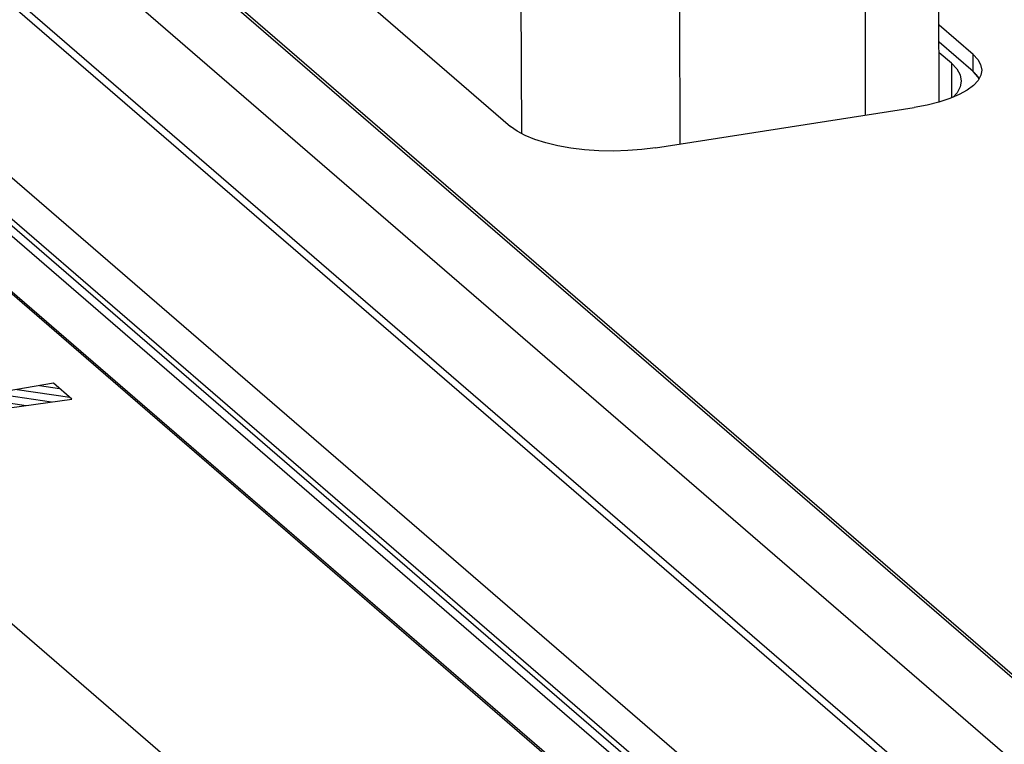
# Model space of a CAD drawing. Header units: millimetres. Extents: x -2579 to 1363, y -329 to 2298.
# Tile 260 of 280: x 1150 to 1164, y 1191 to 1201. Entities that reach past the tile are written whole.
import ezdxf

# ---------------------------------------------------------------- set-up
doc = ezdxf.new("R2010")
doc.units = ezdxf.units.MM
doc.header["$LTSCALE"] = 30.734
doc.layers.get('0').update_dxf_attribs({"linetype": 'CONTINUOUS'})

msp = doc.modelspace()

# ---------------------------------------------------------------- linework, layer by layer
at = {"color": 2}
for p, q in [((1167.169, 1186.38), (1135.997, 1213.29)), ((1167.602, 1187.478), (1138.453, 1212.643)), ((1135.882, 1211.051), (1162.694, 1187.904)), ((1135.606, 1210.729), (1162.419, 1187.582)), ((1161.679, 1201.412), (1161.683, 1199.607)), ((1157.027, 1199.355), (1157.022, 1201.334)), ((1159.166, 1201.02), (1159.17, 1199.216)), ((1163.143, 1200.196), (1163.143, 1200.429)), ((1162.849, 1200.309), (1162.85, 1199.841))]:
    msp.add_line(p, q, dxfattribs=at)
at = {"color": 7}
for p, q in [((1167.145, 1186.519), (1136.415, 1213.048)), ((1140.676, 1211.841), (1167.572, 1188.622)), ((1140.784, 1211.796), (1167.558, 1188.682)), ((1162.354, 1187.403), (1135.375, 1210.693)), ((1162.419, 1187.488), (1135.606, 1210.636)), ((1161.3, 1187.56), (1141.076, 1205.018)), ((1161.273, 1187.555), (1141.076, 1204.99)), ((1136.671, 1204.332), (1156.894, 1186.873)), ((1162.684, 1199.784), (1162.679, 1201.964)), ((1154.312, 1201.667), (1156.877, 1199.452)), ((1163.143, 1200.429), (1162.682, 1200.827)), ((1163.143, 1200.196), (1162.682, 1200.594)), ((1162.849, 1200.309), (1162.683, 1200.453)), ((1163.143, 1200.429), (1163.207, 1200.361)), ((1162.967, 1200.153), (1162.983, 1200.069)), ((1163.26, 1200.217), (1163.249, 1200.149)), ((1163.064, 1199.946), (1162.956, 1199.885)), ((1163.15, 1200.01), (1163.064, 1199.946)), ((1158.842, 1199.165), (1162.343, 1199.71)), ((1156.966, 1199.388), (1156.877, 1199.452))]:
    msp.add_line(p, q, dxfattribs=at)
at = {"color": 250, "true_color": 0x1c1c1c}
for p, q in [((1150.682, 1195.977), (1148.486, 1195.595)), ((1150.189, 1195.891), (1150.903, 1195.787)), ((1150.496, 1195.945), (1150.766, 1195.905)), ((1150.932, 1195.762), (1150.682, 1195.977)), ((1148.657, 1195.447), (1150.932, 1195.762)), ((1149.574, 1195.784), (1150.313, 1195.676)), ((1149.881, 1195.838), (1150.658, 1195.724))]:
    msp.add_line(p, q, dxfattribs=at)
at = {"color": 7}
for points in [[(1162.849, 1200.309), (1162.923, 1200.232), (1162.967, 1200.153)], [(1163.207, 1200.361), (1163.246, 1200.291), (1163.26, 1200.217)], [(1163.143, 1200.196), (1163.145, 1200.194), (1163.149, 1200.191), (1163.151, 1200.189), (1163.155, 1200.186), (1163.157, 1200.184), (1163.162, 1200.179)], [(1163.223, 1200.1), (1163.208, 1200.128), (1163.143, 1200.196)], [(1163.162, 1200.179), (1163.167, 1200.174), (1163.173, 1200.169), (1163.178, 1200.163), (1163.183, 1200.158), (1163.188, 1200.152), (1163.194, 1200.145)], [(1162.983, 1200.069), (1162.97, 1199.991), (1162.928, 1199.911), (1162.872, 1199.85)], [(1163.249, 1200.149), (1163.212, 1200.078), (1163.15, 1200.01)], [(1163.194, 1200.145), (1163.199, 1200.139), (1163.205, 1200.132), (1163.21, 1200.125), (1163.216, 1200.117), (1163.219, 1200.112), (1163.225, 1200.103)], [(1162.956, 1199.885), (1162.828, 1199.831), (1162.681, 1199.783), (1162.52, 1199.743), (1162.343, 1199.71)], [(1158.842, 1199.165), (1158.655, 1199.141), (1158.464, 1199.126), (1158.269, 1199.121), (1158.073, 1199.124), (1157.88, 1199.138), (1157.694, 1199.16), (1157.517, 1199.191), (1157.354, 1199.23), (1157.205, 1199.276), (1157.075, 1199.33), (1156.966, 1199.388)]]:
    msp.add_lwpolyline(points, dxfattribs=at)

doc.saveas('drawing.dxf')
